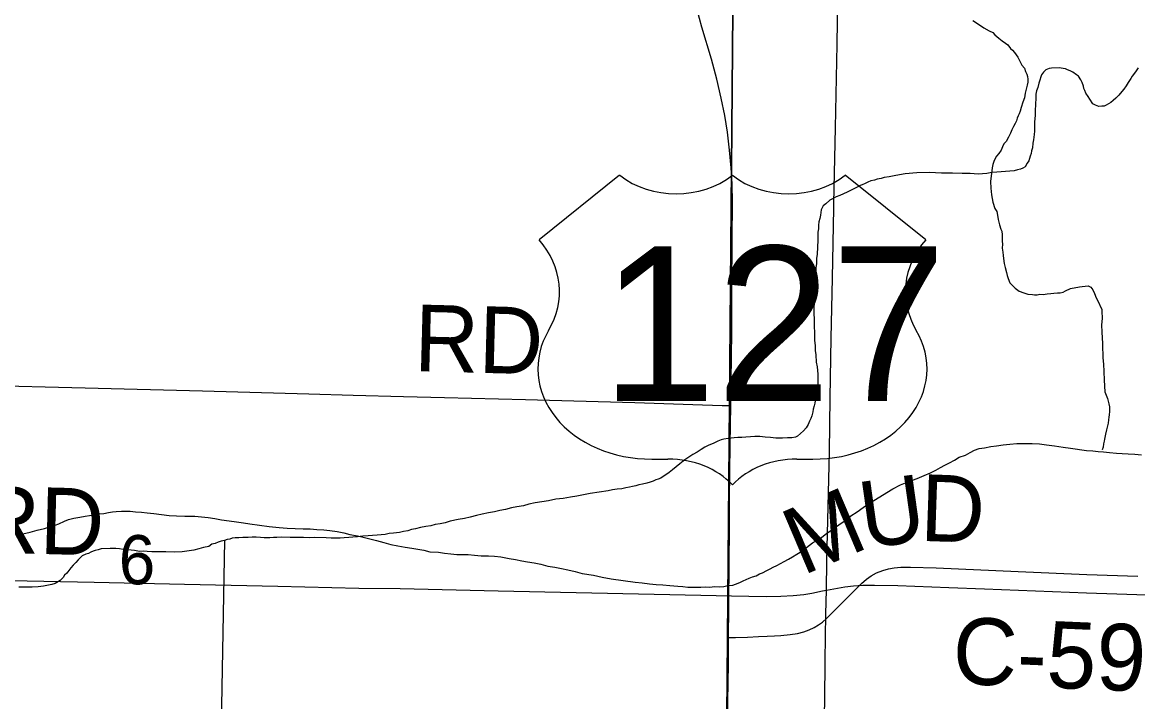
# Model space of a CAD drawing. Extents: x 2.4 to 73.1, y 4.5 to 25.6.
# Drawn here: x 43.3364 to 43.8118, y 24.3381 to 24.6274 of the extents above; entities that cross this region are included whole.
import ezdxf

# ---------------------------------------------------------------- set-up
doc = ezdxf.new("R2010")
doc.units = 0
for name, color, linetype in [('GM_X_County_Road', 7, 'Continuous'), ('GM_X_County_Road_Text', 7, 'Continuous'), ('GM_X_Minor_River', 7, 'Continuous'), ('GM_X_Section', 7, 'Continuous'), ('GM_X_Section_Text', 7, 'Continuous'), ('GM_X_Township_Road', 7, 'Continuous'), ('GM_X_Township_Road_Text', 7, 'Continuous'), ('GM_X_US_Location', 7, 'Continuous'), ('GM_X_US_Route', 7, 'Continuous'), ('GM_X_US_Shield', 7, 'Continuous')]:
    doc.layers.add(name, color=color, linetype=linetype)

msp = doc.modelspace()

# ---------------------------------------------------------------- linework, layer by layer
at = {"layer": 'GM_X_County_Road'}
for points in [[(43.63745, 24.36545), (43.64042, 24.36552), (43.64546, 24.36565), (43.65013, 24.36585), (43.65381, 24.36601), (43.65697, 24.36617), (43.65975, 24.3663), (43.66374, 24.3667), (43.66678, 24.36721), (43.66945, 24.36788), (43.67176, 24.36868), (43.67397, 24.3697), (43.6758, 24.37079), (43.67752, 24.37205), (43.67933, 24.37369), (43.6808, 24.37523), (43.69404, 24.38843), (43.69621, 24.39025), (43.69826, 24.39171), (43.70047, 24.39296), (43.70313, 24.39403), (43.70557, 24.3947), (43.70806, 24.39516), (43.71088, 24.39541), (43.71496, 24.39542), (43.72584, 24.39508), (43.76093, 24.39358), (43.79009, 24.39234), (43.81183, 24.39158)], [(43.16489, 24.39352), (43.19852, 24.39287), (43.21842, 24.39249), (43.24172, 24.39197), (43.25913, 24.3915), (43.2986, 24.39047), (43.31693, 24.39001), (43.36697, 24.38903), (43.40551, 24.38816), (43.44528, 24.38729), (43.47978, 24.38654), (43.4975, 24.38626), (43.53915, 24.38537), (43.60565, 24.38389), (43.62554, 24.3835), (43.6386, 24.38326), (43.65351, 24.38296), (43.65971, 24.38304), (43.66496, 24.38332), (43.66957, 24.38379), (43.67292, 24.38436), (43.67746, 24.38531), (43.67911, 24.38566)], [(43.67911, 24.38566), (43.68693, 24.38705), (43.69061, 24.38748), (43.69462, 24.38771), (43.69957, 24.38775), (43.70951, 24.38754), (43.73125, 24.38671), (43.74648, 24.3862), (43.78996, 24.38451), (43.8201, 24.38351), (43.84309, 24.38263), (43.86297, 24.38194), (43.88378, 24.38119), (43.90708, 24.38035), (43.93443, 24.37951), (43.96487, 24.37841), (44.00175, 24.37712), (44.04068, 24.37576), (44.05496, 24.37523), (44.07206, 24.37468), (44.0938, 24.3739), (44.13543, 24.37248), (44.17551, 24.37109), (44.18536, 24.37079)]]:
    msp.add_lwpolyline(points, dxfattribs=at)
at = {"layer": 'GM_X_Minor_River'}
for points in [[(43.74157, 24.62816), (43.74402, 24.6266), (43.74627, 24.62505), (43.74854, 24.62387), (43.75005, 24.62308), (43.75098, 24.62212), (43.75267, 24.62076), (43.75399, 24.6196), (43.75549, 24.61863), (43.75643, 24.61785), (43.75755, 24.61631), (43.75849, 24.61554), (43.75923, 24.61458), (43.76072, 24.61265), (43.76146, 24.61112), (43.76238, 24.60921), (43.7635, 24.60786), (43.76405, 24.60652), (43.7646, 24.60537), (43.76478, 24.60442), (43.76495, 24.60328), (43.76493, 24.60194), (43.76472, 24.60062), (43.76431, 24.59891), (43.7639, 24.59721), (43.76349, 24.59532), (43.76289, 24.59343), (43.7621, 24.59116), (43.76169, 24.58965), (43.76129, 24.58851), (43.7609, 24.58757), (43.7605, 24.58663), (43.7601, 24.58549), (43.75952, 24.58436), (43.75892, 24.58304), (43.75814, 24.58172), (43.75755, 24.58021), (43.75676, 24.57852), (43.75578, 24.57663), (43.75482, 24.5757), (43.75422, 24.57438), (43.75363, 24.57306), (43.75266, 24.57155), (43.75169, 24.57043), (43.7511, 24.56949), (43.75051, 24.56817), (43.75011, 24.56684), (43.74971, 24.56552), (43.74905, 24.55964), (43.74919, 24.55679), (43.74953, 24.55393), (43.75005, 24.55088), (43.75096, 24.54821), (43.7517, 24.54687), (43.75205, 24.54534), (43.7524, 24.54344), (43.75294, 24.54115), (43.75348, 24.53943), (43.75385, 24.53847), (43.75401, 24.53695), (43.754, 24.53581), (43.75397, 24.53429), (43.75414, 24.53296), (43.75411, 24.53125), (43.75428, 24.52954), (43.75445, 24.5282), (43.75461, 24.52687), (43.75496, 24.52478), (43.75532, 24.52306), (43.75585, 24.52096), (43.75621, 24.51962), (43.75657, 24.51829), (43.7573, 24.51657), (43.75955, 24.51425), (43.76124, 24.51289), (43.76332, 24.51229), (43.76503, 24.51169), (43.76692, 24.51147)], [(43.81199, 24.60807), (43.81083, 24.60637), (43.80946, 24.6045), (43.80888, 24.60355), (43.80771, 24.60186), (43.80693, 24.60036), (43.80596, 24.59904), (43.80499, 24.59792), (43.80382, 24.59642), (43.80247, 24.59511), (43.80131, 24.59418), (43.80035, 24.59324), (43.79939, 24.59269), (43.79843, 24.59213), (43.79747, 24.59177), (43.79652, 24.59178), (43.79519, 24.59162), (43.79387, 24.59221), (43.79273, 24.5928), (43.79143, 24.59472), (43.79069, 24.59587), (43.78976, 24.59721), (43.78921, 24.59836), (43.78884, 24.59932), (43.78867, 24.60027), (43.78812, 24.6018), (43.78757, 24.60295), (43.78664, 24.60448), (43.7857, 24.60507), (43.7842, 24.60623), (43.78307, 24.60682), (43.78193, 24.60722), (43.78099, 24.60761), (43.78004, 24.60782), (43.77833, 24.60804), (43.7751, 24.6079), (43.77414, 24.60772), (43.77261, 24.60718), (43.77165, 24.60624), (43.77087, 24.60512), (43.77047, 24.60417), (43.77007, 24.60285), (43.76967, 24.60153), (43.76926, 24.59963), (43.76867, 24.59831), (43.76845, 24.59679), (43.76843, 24.59546), (43.76842, 24.59452), (43.76821, 24.59319), (43.76819, 24.59186), (43.76816, 24.59053), (43.76814, 24.5892), (43.76812, 24.58787), (43.76791, 24.58635), (43.76789, 24.58502), (43.76787, 24.58369), (43.76785, 24.58237), (43.76782, 24.58104), (43.76761, 24.57971), (43.76759, 24.57857), (43.76739, 24.57743), (43.76717, 24.57592), (43.76695, 24.57402), (43.76655, 24.5727), (43.76634, 24.57156), (43.76594, 24.57043), (43.76574, 24.56948), (43.76534, 24.56853), (43.76476, 24.56741), (43.76378, 24.5659), (43.76282, 24.56535), (43.76186, 24.56498), (43.76053, 24.56462), (43.75919, 24.56426), (43.75367, 24.56378), (43.75176, 24.56362), (43.74967, 24.56347), (43.74757, 24.56312), (43.74567, 24.56296), (43.74376, 24.5628), (43.74034, 24.56305)], [(43.74034, 24.56305), (43.73692, 24.5631), (43.73293, 24.56317), (43.72817, 24.56324), (43.72304, 24.56351), (43.71772, 24.56341), (43.71276, 24.56292), (43.70876, 24.56222), (43.7059, 24.5617), (43.7038, 24.56135), (43.70246, 24.56099), (43.70075, 24.56064), (43.6996, 24.56028), (43.69807, 24.55993), (43.69673, 24.55938), (43.69558, 24.55882), (43.69443, 24.55827), (43.69348, 24.55791), (43.69252, 24.55735), (43.69137, 24.5568), (43.69022, 24.55625), (43.68907, 24.5557), (43.68792, 24.55515), (43.68639, 24.55441), (43.68485, 24.55368), (43.68332, 24.55313), (43.68178, 24.55221), (43.68064, 24.55165), (43.6789, 24.55016), (43.67774, 24.54923), (43.67696, 24.54753), (43.67675, 24.5464), (43.67654, 24.54526), (43.67633, 24.54393), (43.67592, 24.54242), (43.67571, 24.54109), (43.67569, 24.53957), (43.67548, 24.53806), (43.67545, 24.53635), (43.67542, 24.53464), (43.67514, 24.52875), (43.67492, 24.52686), (43.67488, 24.52477), (43.67466, 24.52287), (43.67464, 24.52116), (43.67441, 24.51907), (43.67418, 24.51642), (43.67414, 24.51395), (43.67392, 24.51205), (43.67389, 24.51034), (43.67386, 24.50825), (43.67382, 24.50559), (43.67378, 24.50332), (43.67394, 24.50122), (43.67391, 24.49932), (43.67388, 24.49743), (43.67404, 24.49571), (43.67401, 24.49381), (43.67398, 24.49191), (43.67433, 24.48982), (43.6743, 24.48773), (43.67465, 24.48582), (43.67479, 24.48278), (43.67514, 24.48069), (43.6753, 24.47916), (43.67547, 24.47764), (43.67545, 24.47631), (43.67543, 24.47536), (43.67542, 24.47441), (43.6754, 24.47327), (43.67519, 24.47232), (43.67518, 24.47137), (43.67477, 24.46967), (43.67456, 24.46835), (43.67454, 24.46721), (43.67434, 24.46626), (43.67413, 24.46531), (43.67392, 24.46418), (43.67352, 24.46266), (43.67331, 24.46153), (43.6729, 24.45982), (43.6725, 24.45869), (43.67192, 24.45756), (43.67132, 24.45624), (43.67054, 24.45473), (43.66938, 24.45342), (43.66687, 24.45118), (43.66591, 24.45081), (43.66439, 24.45046), (43.66248, 24.45049), (43.66039, 24.45033), (43.65754, 24.45038), (43.65526, 24.45061), (43.65298, 24.45083), (43.6507, 24.45106), (43.64861, 24.45109), (43.64671, 24.45093), (43.6448, 24.45077), (43.64309, 24.45061), (43.64138, 24.45064), (43.63985, 24.45047)], [(43.76692, 24.51147), (43.76787, 24.51146), (43.76901, 24.51144), (43.77016, 24.51161), (43.77149, 24.51159), (43.77321, 24.51175), (43.77473, 24.51192), (43.77606, 24.51209), (43.77759, 24.51225), (43.77873, 24.51223), (43.78007, 24.51259), (43.78102, 24.51315), (43.78313, 24.51406), (43.78695, 24.51476), (43.78809, 24.51493), (43.78942, 24.5151), (43.79076, 24.51527), (43.79189, 24.51468), (43.79263, 24.51353), (43.79337, 24.512), (43.7941, 24.51009), (43.79521, 24.50798), (43.79594, 24.50626), (43.7965, 24.5053), (43.79648, 24.50435), (43.79663, 24.5015), (43.79639, 24.49846), (43.79653, 24.49561), (43.79668, 24.49295), (43.79684, 24.49085), (43.7968, 24.48857), (43.79696, 24.48629), (43.79693, 24.48458), (43.79727, 24.48192), (43.79741, 24.47868), (43.79754, 24.47507), (43.79784, 24.47013), (43.79894, 24.46726), (43.79947, 24.46497), (43.79983, 24.46364), (43.79982, 24.46269), (43.7998, 24.46174), (43.79959, 24.46022), (43.79957, 24.45927), (43.79937, 24.45813), (43.79915, 24.45681), (43.79875, 24.4551), (43.79854, 24.45397), (43.79813, 24.45207), (43.79771, 24.44999), (43.79751, 24.44904), (43.7973, 24.44791), (43.79709, 24.44658), (43.79669, 24.44545), (43.79669, 24.44545)], [(43.63985, 24.45047), (43.63852, 24.4503), (43.63718, 24.45014), (43.63547, 24.44997), (43.63432, 24.44961), (43.63279, 24.44907), (43.63088, 24.44815), (43.62896, 24.44742), (43.62724, 24.44649), (43.6257, 24.44557), (43.62397, 24.44446), (43.62224, 24.44334), (43.62051, 24.44223), (43.61878, 24.44112), (43.61667, 24.43945), (43.61512, 24.43814), (43.61358, 24.43683), (43.61204, 24.43572), (43.61069, 24.43479), (43.60954, 24.43405), (43.60858, 24.4333), (43.60743, 24.43294), (43.60648, 24.43258), (43.60533, 24.43203), (43.60399, 24.43167), (43.60265, 24.43112), (43.60074, 24.43077), (43.59922, 24.43041), (43.59788, 24.43005), (43.59654, 24.4297), (43.59521, 24.42953), (43.59368, 24.42917), (43.59196, 24.42882), (43.58987, 24.42866), (43.58796, 24.42831), (43.58605, 24.42796), (43.57843, 24.42676), (43.57557, 24.42623), (43.57271, 24.42571), (43.57003, 24.42518), (43.56698, 24.42466), (43.56374, 24.42433), (43.56069, 24.42362), (43.55783, 24.42329), (43.55497, 24.42276), (43.5523, 24.42223), (43.55001, 24.42151), (43.54715, 24.42118), (43.54486, 24.42064), (43.54237, 24.41992), (43.5399, 24.41958), (43.53761, 24.41905), (43.53513, 24.41852), (43.53246, 24.41799), (43.52997, 24.41746), (43.5273, 24.41674), (43.52482, 24.41621), (43.52215, 24.41569), (43.51871, 24.41498), (43.51661, 24.41426), (43.51451, 24.41391), (43.51242, 24.41356), (43.5105, 24.41302), (43.50841, 24.41268), (43.50612, 24.41233), (43.50402, 24.4118), (43.5023, 24.41144), (43.50077, 24.4109), (43.49886, 24.41055), (43.49715, 24.4102), (43.49467, 24.40986), (43.49276, 24.4097), (43.49105, 24.40934), (43.48933, 24.40918), (43.48762, 24.40902), (43.48571, 24.40886), (43.48381, 24.4087), (43.48153, 24.40855), (43.47924, 24.40839), (43.47734, 24.40823), (43.47562, 24.40807), (43.47353, 24.40791), (43.47181, 24.40775), (43.46991, 24.40778), (43.46801, 24.40781), (43.46592, 24.40784), (43.46079, 24.40812), (43.45869, 24.40796), (43.45622, 24.408), (43.45337, 24.40805), (43.45052, 24.40809), (43.44672, 24.40815), (43.44481, 24.40799), (43.44348, 24.40801), (43.44196, 24.40785), (43.44082, 24.40787), (43.43949, 24.40789), (43.43797, 24.4081), (43.43607, 24.40813), (43.43436, 24.40816), (43.43264, 24.408)], [(43.53199, 24.40031), (43.53504, 24.40026), (43.53769, 24.40003), (43.54035, 24.3998), (43.54396, 24.39917), (43.54661, 24.39874), (43.54926, 24.39813), (43.55173, 24.39771), (43.55458, 24.39729), (43.55742, 24.39667), (43.56045, 24.39586), (43.5633, 24.39544), (43.56614, 24.39482), (43.56898, 24.39421), (43.57202, 24.39358), (43.57505, 24.39278), (43.57979, 24.39194), (43.58358, 24.39112), (43.58737, 24.39049), (43.59762, 24.38899), (43.60066, 24.38875), (43.60369, 24.38833), (43.60654, 24.38809), (43.60939, 24.38785), (43.61243, 24.38762), (43.61585, 24.38737), (43.61794, 24.38715), (43.62003, 24.38692), (43.62193, 24.38689), (43.62383, 24.38686), (43.62554, 24.38683), (43.62745, 24.38699), (43.62935, 24.38696), (43.63163, 24.38712), (43.63373, 24.38708), (43.63544, 24.38724), (43.63716, 24.3876), (43.63925, 24.38775), (43.6404, 24.38811), (43.64155, 24.38867), (43.6425, 24.38903), (43.64365, 24.38958), (43.64499, 24.39013), (43.64614, 24.39068), (43.64767, 24.39123), (43.6492, 24.39177), (43.65055, 24.39251), (43.65189, 24.39306), (43.6538, 24.39398), (43.65515, 24.39472), (43.65649, 24.39546), (43.65802, 24.39619), (43.65956, 24.39693), (43.66109, 24.39785), (43.66301, 24.39877), (43.66474, 24.39988), (43.66647, 24.40099), (43.66858, 24.40229), (43.6707, 24.40378), (43.6732, 24.40583), (43.67646, 24.40767), (43.67916, 24.40972), (43.68185, 24.41158), (43.68435, 24.41344), (43.68705, 24.41529), (43.68955, 24.41734), (43.69224, 24.41901), (43.69474, 24.42087), (43.69743, 24.42272), (43.70742, 24.42883), (43.71068, 24.43049), (43.71432, 24.43195), (43.71776, 24.43323), (43.72082, 24.43451), (43.7235, 24.4356), (43.7258, 24.43671), (43.72772, 24.43782), (43.72964, 24.43892), (43.73156, 24.43984), (43.73367, 24.44095), (43.73578, 24.44225), (43.73846, 24.44315), (43.74038, 24.44426), (43.74229, 24.44518), (43.74421, 24.44591), (43.74649, 24.44625), (43.74917, 24.44678), (43.75164, 24.44712), (43.7545, 24.44746), (43.75736, 24.44779), (43.76022, 24.44812), (43.76307, 24.44808), (43.76687, 24.44802), (43.76991, 24.44797), (43.77295, 24.44754), (43.77637, 24.4471), (43.77997, 24.44648), (43.7832, 24.44604), (43.79003, 24.44517), (43.79269, 24.44494), (43.79497, 24.44471)], [(43.79497, 24.44471), (43.79725, 24.44449), (43.79972, 24.44426), (43.80276, 24.44402), (43.80523, 24.44379), (43.8077, 24.44375), (43.81055, 24.44351), (43.81339, 24.44328)], [(43.33395, 24.40863), (43.33663, 24.40954), (43.33968, 24.41025), (43.34274, 24.41115), (43.34579, 24.41186), (43.34828, 24.41277), (43.35038, 24.41331), (43.35191, 24.41385), (43.3544, 24.41495), (43.35612, 24.41568), (43.35841, 24.41622), (43.3609, 24.41675), (43.36318, 24.41709), (43.36509, 24.41744), (43.367, 24.41779), (43.3691, 24.41813), (43.37119, 24.41829), (43.3731, 24.41864), (43.37481, 24.41899), (43.37634, 24.41916), (43.37862, 24.41931), (43.38052, 24.41928), (43.38243, 24.41925), (43.3847, 24.41902), (43.38717, 24.41879), (43.38964, 24.41856), (43.39249, 24.41833), (43.39572, 24.4179), (43.39894, 24.41746), (43.40217, 24.41722), (43.4056, 24.41717), (43.40997, 24.4171), (43.41282, 24.41686), (43.41567, 24.41662), (43.41851, 24.4162), (43.42136, 24.41558), (43.42458, 24.41515), (43.42762, 24.41472), (43.43065, 24.41429), (43.43331, 24.41387), (43.44166, 24.41279), (43.44584, 24.41234), (43.44926, 24.41209), (43.45268, 24.41185), (43.4561, 24.41179), (43.45914, 24.41174), (43.46199, 24.41151), (43.46484, 24.41127), (43.4675, 24.41104), (43.47053, 24.41061), (43.47338, 24.40999), (43.47603, 24.40938), (43.47925, 24.40876), (43.48172, 24.40815), (43.48456, 24.40753), (43.4874, 24.40673), (43.49043, 24.40592), (43.49346, 24.40511), (43.49649, 24.40449), (43.49953, 24.40387), (43.50237, 24.40345), (43.50503, 24.40302), (43.5075, 24.4026), (43.51015, 24.40199), (43.51376, 24.40174), (43.51641, 24.40132), (43.51907, 24.40109), (43.52154, 24.40086), (43.52401, 24.40082), (43.52649, 24.40078), (43.52914, 24.40055), (43.53199, 24.40031)], [(43.43264, 24.408), (43.43036, 24.40803), (43.42865, 24.40787), (43.42712, 24.40789), (43.42579, 24.40772), (43.42483, 24.40736), (43.42369, 24.40719), (43.42254, 24.40683), (43.42121, 24.40647), (43.41987, 24.40611), (43.41853, 24.40556), (43.41719, 24.4052), (43.41585, 24.40427), (43.41355, 24.40374), (43.41165, 24.4032), (43.40954, 24.40266), (43.40745, 24.40232), (43.40459, 24.40198), (43.40116, 24.40185), (43.39755, 24.40191), (43.39413, 24.40196), (43.39166, 24.402), (43.38957, 24.40203), (43.38824, 24.40224), (43.38652, 24.40208), (43.38558, 24.40229), (43.38425, 24.4025), (43.38273, 24.40271), (43.38102, 24.40274), (43.37931, 24.40296), (43.37779, 24.40317), (43.37627, 24.40338), (43.37494, 24.40341), (43.3738, 24.40342), (43.37, 24.40329), (43.36866, 24.40275), (43.36751, 24.40257), (43.36656, 24.40221), (43.3656, 24.40184), (43.36464, 24.40129), (43.36349, 24.40093), (43.36196, 24.40019), (43.361, 24.39945), (43.36022, 24.39851), (43.35925, 24.39739), (43.35809, 24.39626), (43.35712, 24.39514), (43.35616, 24.39402), (43.35538, 24.39289), (43.35441, 24.39195), (43.35383, 24.39101), (43.35247, 24.3897), (43.35036, 24.38841), (43.34902, 24.38805), (43.3475, 24.38769), (43.3454, 24.38735), (43.34311, 24.387), (43.34064, 24.38685), (43.33778, 24.3869), (43.33493, 24.38694)], [(43.42254, 24.40683), (43.41641, 24.07032), (43.36061, 24.06589), (43.35371, 23.89639)]]:
    msp.add_lwpolyline(points, dxfattribs=at)
at = {"layer": 'GM_X_Section'}
for points in [[(43.13682, 24.65927), (43.61192, 24.64991), (43.63939, 24.64909), (43.63513, 24.14828), (43.12985, 24.16439)], [(44.11532, 24.6344), (44.10241, 24.12867), (43.63513, 24.14828), (43.63939, 24.64909)]]:
    msp.add_lwpolyline(points, close=True, dxfattribs=at)
at = {"layer": 'GM_X_Township_Road'}
for points in [[(43.68227, 24.55035), (43.68304, 24.58251), (43.68369, 24.61795), (43.68449, 24.66737), (43.68498, 24.69348), (43.6852, 24.70989)], [(43.67911, 24.38566), (43.67931, 24.39791), (43.68043, 24.44452), (43.68076, 24.46753), (43.68119, 24.49301), (43.68168, 24.5185), (43.68222, 24.54834), (43.68227, 24.55035)], [(43.31776, 24.47292), (43.36313, 24.47176), (43.41316, 24.47054), (43.45852, 24.46925), (43.47747, 24.46871), (43.49891, 24.46812), (43.51631, 24.46771), (43.5508, 24.46684), (43.56105, 24.46652), (43.5974, 24.46548), (43.62225, 24.46463), (43.63468, 24.4643), (43.63833, 24.4642)], [(43.66877, 23.87821), (43.66882, 23.88078), (43.66933, 23.90004), (43.66987, 23.92615), (43.67025, 23.9448), (43.67138, 23.99607), (43.67163, 24.00913), (43.672, 24.02591), (43.67275, 24.06631), (43.67329, 24.1033), (43.67385, 24.13033), (43.6742, 24.14898), (43.67454, 24.16514), (43.67491, 24.18006), (43.67558, 24.20834), (43.67642, 24.24377), (43.67665, 24.25402), (43.67692, 24.26831), (43.67729, 24.28727), (43.6776, 24.30498), (43.67839, 24.33855), (43.67865, 24.35565), (43.67895, 24.37554), (43.67911, 24.38566)]]:
    msp.add_lwpolyline(points, dxfattribs=at)
at = {"layer": 'GM_X_US_Route'}
msp.add_lwpolyline([(43.63686, 24.31714), (43.63715, 24.33827), (43.63737, 24.35413), (43.63745, 24.36545), (43.63753, 24.37806), (43.63773, 24.39858), (43.6378, 24.4104), (43.63777, 24.41568), (43.63785, 24.42407), (43.63809, 24.44769), (43.63833, 24.4642), (43.63879, 24.49556), (43.63888, 24.51328), (43.63898, 24.53535), (43.63907, 24.55059), (43.63892, 24.55869), (43.63855, 24.56553), (43.63788, 24.57298), (43.63692, 24.58071), (43.63578, 24.58778), (43.6343, 24.59511), (43.63235, 24.60329), (43.63009, 24.61171), (43.62605, 24.62543), (43.62302, 24.63652)], dxfattribs=at)
at = {"layer": 'GM_X_US_Shield'}
for p, q in [((43.591, 24.56231), (43.55667, 24.53484)), ((43.72147, 24.53484), (43.68713, 24.56231)), ((43.60474, 24.44146), (43.6116, 24.44146)), ((43.66653, 24.44146), (43.6734, 24.44146))]:
    msp.add_line(p, q, dxfattribs=at)
for centre, major_axis, start_param, end_param in [((43.61504, 24.58192), (-0.03433, 0), 0.795399, 2.346194), ((43.6631, 24.58192), (-0.03433, 0), 0.795399, 2.346194), ((43.5173, 24.51278), (0.04807, 0), 5.838949, 6.894067), ((43.76084, 24.51278), (-0.04807, 0), 5.672304, 6.727422), ((43.6042, 24.47991), (0.04807, 0), 2.702327, 4.723529), ((43.67394, 24.47991), (-0.04807, 0), 1.559657, 3.580859), ((43.6116, 24.41399), (-0.03433, 0), 3.785094, 4.712389), ((43.66653, 24.41399), (-0.03433, 0), 4.712389, 5.639684)]:
    msp.add_ellipse(centre, major_axis=major_axis, ratio=0.8, start_param=start_param, end_param=end_param, dxfattribs=at)

# ---------------------------------------------------------------- texts
at = {"layer": 'GM_X_County_Road_Text'}
for s, height, rotation, p in [('U', 0.02841, 7.9668, (43.69534, 24.40324)), ('D', 0.02841, 358.1163, (43.71881, 24.40663)), ('RD', 0.028409, 358.5175, (43.31609, 24.40177)), ('M', 0.02841, 23.0652, (43.66887, 24.39168)), ('C-59', 0.028409, 357.5998, (43.7325, 24.34586))]:
    msp.add_text(s, height=height, rotation=rotation, dxfattribs=at).set_placement(p)
at = {"layer": 'GM_X_Section_Text'}
msp.add_text('6', height=0.02093, rotation=0, dxfattribs=at).set_placement((43.37749, 24.38812))
at = {"layer": 'GM_X_Township_Road_Text'}
msp.add_text('RD', height=0.028409, rotation=358.5175, dxfattribs=at).set_placement((43.50319, 24.47891))
at = {"layer": 'GM_X_US_Location'}
for s, p in [('0', (43.63912, 24.49909)), ('/', (43.63913, 24.49909))]:
    msp.add_text(s, height=0.0000947, dxfattribs=at).set_placement(p)
msp.add_text('127', height=0.0000947, rotation=0, dxfattribs=at).set_placement((43.60999, 24.47948))
at = {"layer": 'GM_X_US_Shield'}
msp.add_text('127', height=0.065918, dxfattribs=at).set_placement((43.58313, 24.46617))

doc.saveas('drawing.dxf')
